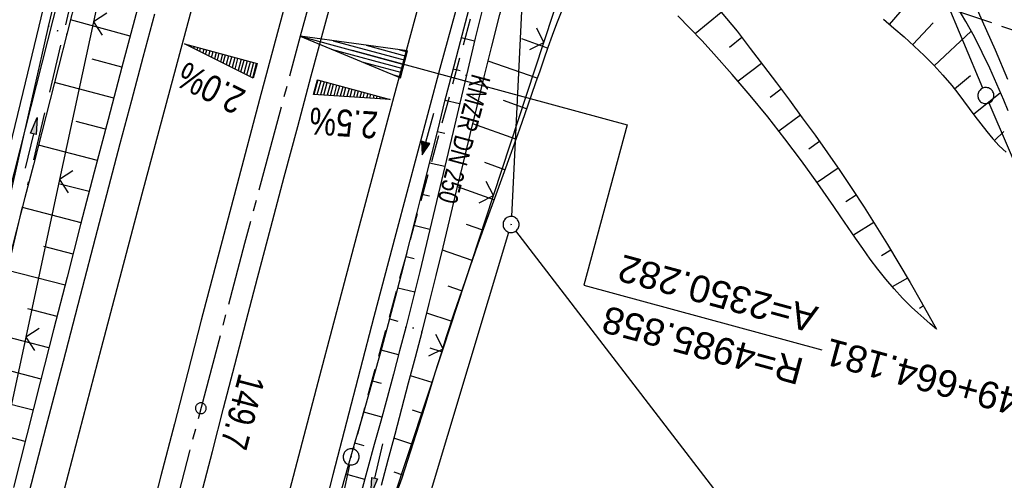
# Model space of a CAD drawing. Extents: x 510526 to 513920, y 467229 to 478797.
# Tile 327 of 467: x 512122 to 512214, y 475407 to 475450. Entities that reach past the tile are written whole.
import ezdxf

# ---------------------------------------------------------------- set-up
doc = ezdxf.new("R2010")
doc.units = 0
doc.header["$LTSCALE"] = 10
doc.header["$MEASUREMENT"] = 0
for name, pattern in [('ACAD_ISO16W100', [73, 15, -6.5, 15, -6.5, 15, -7, 1, -7]), ('ACHSE', [5.5, 4, -0.5, 0.5, -0.5]), ('AUSGEZOGEN', [0]), ('LT00', [0]), ('LT14', [0.6, 0.5, -0.1]), ('STRICHLINIE2', [0.375, 0.25, -0.125])]:
    doc.linetypes.add(name, pattern=pattern)
doc.layers.get('0').update_dxf_attribs({"linetype": 'LT00'})
for name, color, linetype in [('-AX-020', 250, 'ACHSE'), ('-EL-020', 250, 'LT00'), ('-Halt-Pfeil', 4, 'LT00'), ('-Haltung', 182, 'STRICHLINIE2'), ('-Haltungsbeschriftung', 182, 'LT00'), ('-QUE-20O', 11, 'LT00'), ('-QUE-20W', 11, 'LT00'), ('-ST-20-1', 250, 'LT00'), ('BAB-KABEL', 220, 'ACAD_ISO16W100'), ('DFK_AB_L', 21, 'LT00'), ('DFK_AB_P', 7, 'LT00'), ('DFK_GZPKT', 250, 'LT00'), ('DFK_KATASTER', 250, 'LT00'), ('PFEIL', 140, 'AUSGEZOGEN'), ('V90_AFBR_BAB', 250, 'LT00'), ('V90_BOESCH', 250, 'LT00'), ('V90_BOSCHUNG', 250, 'LT00'), ('V90_GRABEN', 250, 'LT00'), ('V90_KA_PRUF', 182, 'LT00'), ('V90_LD_MARK', 250, 'LT00'), ('V90_PK_GR', 1, 'LT00'), ('V90_ZAUN', 40, 'LT00')]:
    doc.layers.add(name, color=color, linetype=linetype)
doc.layers.add('-BLATT_89-RAND', color=7, linetype='LT14', plot=False)
doc.styles.add('Arial', font='ARIAL.TTF')
doc.styles.add('Beschrift', font='ARIAL.TTF')
doc.styles.add('Haltungsbeschriftung', font='ARIAL.TTF', dxfattribs={"width": 0.75})

# ---------------------------------------------------------------- blocks, each defined once
blk = doc.blocks.new('SYMB7010')
at = {"color": 0, "linetype": 'ByBlock'}
for points in [[(-0.031408, 0.499213), (-0.093728, 0.49134), (-0.15457, 0.475719), (-0.212975, 0.452595), (-0.268021, 0.422333), (-0.31884, 0.385411), (-0.36463, 0.342411), (-0.40467, 0.29401), (-0.438329, 0.240973), (-0.465074, 0.184136), (-0.484486, 0.124395), (-0.496256, 0.062692), (-0.5002, 0)], [(-0.5002, 0), (-0.496256, -0.062692), (-0.484486, -0.124395), (-0.465075, -0.184136), (-0.438329, -0.240973), (-0.404671, -0.29401), (-0.36463, -0.342411), (-0.31884, -0.385411), (-0.268021, -0.422333), (-0.212975, -0.452595), (-0.154571, -0.475719), (-0.093728, -0.49134), (-0.031408, -0.499213), (0.031408, -0.499213)], [(0.5002, 0), (0.496256, 0.062692), (0.484485, 0.124395), (0.465074, 0.184136), (0.438329, 0.240973), (0.40467, 0.29401), (0.36463, 0.342411), (0.31884, 0.385411), (0.268021, 0.422333), (0.212975, 0.452595), (0.15457, 0.475719), (0.093728, 0.49134), (0.031408, 0.499213), (-0.031408, 0.499213)], [(0.031408, -0.499213), (0.093728, -0.491341), (0.15457, -0.475719), (0.212975, -0.452595), (0.268021, -0.422333), (0.31884, -0.385411), (0.36463, -0.342411), (0.404671, -0.294011), (0.438329, -0.240974), (0.465075, -0.184136), (0.484486, -0.124395), (0.496256, -0.062692), (0.500201, 0)]]:
    blk.add_lwpolyline(points, dxfattribs=at)
blk = doc.blocks.new('SYMB0003')
at = {"color": 0, "linetype": 'ByBlock'}
for p, q in [((-0.015712, 0), (0.010166, 0.012015)), ((0, -0.021257), (-0.015712, 0)), ((0.010166, 0.012015), (0, -0.021257))]:
    blk.add_line(p, q, dxfattribs=at)
for points in [[(-0.031395, 0.499013), (-0.093691, 0.491144), (-0.154509, 0.475528), (-0.21289, 0.452414), (-0.267913, 0.422164), (-0.318712, 0.385257), (-0.364484, 0.342274), (-0.404509, 0.293893), (-0.438154, 0.240877), (-0.464888, 0.184062), (-0.484292, 0.124345), (-0.496058, 0.062667), (-0.5, 0)], [(-0.5, 0), (-0.496058, -0.062667), (-0.484292, -0.124345), (-0.464888, -0.184062), (-0.438154, -0.240877), (-0.404509, -0.293893), (-0.364485, -0.342274), (-0.318712, -0.385257), (-0.267914, -0.422164), (-0.21289, -0.452414), (-0.154509, -0.475529), (-0.093691, -0.491144), (-0.031395, -0.499014), (0.031395, -0.499014)], [(0.5, 0), (0.496057, 0.062667), (0.484292, 0.124345), (0.464888, 0.184062), (0.438153, 0.240877), (0.404509, 0.293893), (0.364484, 0.342274), (0.318712, 0.385257), (0.267913, 0.422164), (0.21289, 0.452414), (0.154509, 0.475528), (0.093691, 0.491144), (0.031395, 0.499013), (-0.031395, 0.499013)], [(0.031395, -0.499014), (0.093691, -0.491144), (0.154509, -0.475529), (0.21289, -0.452414), (0.267914, -0.422164), (0.318712, -0.385257), (0.364485, -0.342274), (0.404509, -0.293893), (0.438154, -0.240877), (0.464889, -0.184062), (0.484292, -0.124345), (0.496058, -0.062667), (0.5, 0)]]:
    blk.add_lwpolyline(points, dxfattribs=at)
blk = doc.blocks.new('SYMB0018')
at = {"color": 0, "linetype": 'ByBlock'}
for p, q in [((1, 0.13), (0, 0)), ((0.923077, 0.12), (1, 0.12)), ((0.000669, 0), (1, 0)), ((0.307692, 0.04), (1, 0.04)), ((0.615385, 0.08), (1, 0.08)), ((0.307692, -0.04), (1, -0.04)), ((0.615385, -0.08), (1, -0.08)), ((0.923077, -0.12), (1, -0.12))]:
    blk.add_line(p, q, dxfattribs=at)
blk.add_lwpolyline([(0, 0), (1, -0.13), (1, 0.13)], dxfattribs=at)
blk = doc.blocks.new('SYMB0002')
at = {"color": 0, "linetype": 'ByBlock'}
for points in [[(-0.031395, 0.499013), (-0.093691, 0.491144), (-0.154509, 0.475528), (-0.21289, 0.452414), (-0.267913, 0.422164), (-0.318712, 0.385257), (-0.364484, 0.342274), (-0.404509, 0.293893), (-0.438154, 0.240877), (-0.464888, 0.184062), (-0.484292, 0.124345), (-0.496058, 0.062667), (-0.5, 0)], [(-0.5, 0), (-0.496058, -0.062667), (-0.484292, -0.124345), (-0.464888, -0.184062), (-0.438154, -0.240877), (-0.404509, -0.293893), (-0.364485, -0.342274), (-0.318712, -0.385257), (-0.267914, -0.422164), (-0.21289, -0.452414), (-0.154509, -0.475529), (-0.093691, -0.491144), (-0.031395, -0.499014), (0.031395, -0.499014)], [(0.5, 0), (0.496057, 0.062667), (0.484292, 0.124345), (0.464888, 0.184062), (0.438153, 0.240877), (0.404509, 0.293893), (0.364484, 0.342274), (0.318712, 0.385257), (0.267913, 0.422164), (0.21289, 0.452414), (0.154509, 0.475528), (0.093691, 0.491144), (0.031395, 0.499013), (-0.031395, 0.499013)], [(0.031395, -0.499014), (0.093691, -0.491144), (0.154509, -0.475529), (0.21289, -0.452414), (0.267914, -0.422164), (0.318712, -0.385257), (0.364485, -0.342274), (0.404509, -0.293893), (0.438154, -0.240877), (0.464889, -0.184062), (0.484292, -0.124345), (0.496058, -0.062667), (0.5, 0)]]:
    blk.add_lwpolyline(points, dxfattribs=at)
blk = doc.blocks.new('SYMB0011')
at = {"color": 0, "linetype": 'ByBlock'}
for p, q in [((0.5, 0), (-0.5, 0)), ((0, 0.5), (0, -0.5))]:
    blk.add_line(p, q, dxfattribs=at)
blk = doc.blocks.new('SYMB0024')
at = {"color": 0, "linetype": 'ByBlock'}
for p, q in [((-0.5, 0.5), (0, 0)), ((0, 0), (0.5, 0.5))]:
    blk.add_line(p, q, dxfattribs=at)
blk = doc.blocks.new('Pfreil3')
at = {"layer": 'PFEIL'}
blk.add_hatch(color=256, dxfattribs=at).paths.add_polyline_path([(-1.549, 0.273), (-1.549, -0.273), (0, 0)])
for p, q in [((-1.549, 0), (-4.831, 0)), ((-1.549, -0.273), (-1.549, 0.273)), ((-1.549, 0.273), (0, 0)), ((0, 0), (-1.549, -0.273))]:
    blk.add_line(p, q, dxfattribs=at)
blk = doc.blocks.new('SYMB0070')
at = {"color": 0, "linetype": 'ByBlock'}
for p, q in [((-0.5, 0), (0.2, 0)), ((0.5, 0), (0.2, 0.1)), ((0.2, 0.1), (0.2, 0)), ((0.468, 0), (0.21, 0.086)), ((0.21, 0.086), (0.21, -0.086)), ((0.21, -0.086), (0.468, 0)), ((0.22, -0.072), (0.437, 0)), ((0.23, -0.058), (0.405, 0)), ((0.24, -0.045), (0.374, 0)), ((0.342, 0), (0.25, 0.031)), ((0.25, 0.031), (0.25, -0.031)), ((0.25, -0.031), (0.342, 0)), ((0.26, -0.017), (0.31, 0)), ((0.27, -0.003), (0.279, 0))]:
    blk.add_line(p, q, dxfattribs=at)
for points in [[(0.2, 0), (0.2, -0.1), (0.5, 0)], [(0.437, 0), (0.22, 0.072), (0.22, -0.072)], [(0.405, 0), (0.23, 0.058), (0.23, -0.058)], [(0.374, 0), (0.24, 0.045), (0.24, -0.045)], [(0.31, 0), (0.26, 0.017), (0.26, -0.017)], [(0.279, 0), (0.27, 0.003), (0.27, -0.003)]]:
    blk.add_lwpolyline(points, dxfattribs=at)

msp = doc.modelspace()

# ---------------------------------------------------------------- linework, layer by layer
at = {"layer": '-AX-020', "ltscale": 0.2, "flags": 128}
msp.add_lwpolyline([(513881.716, 478796.972), (513877.87, 478787.354), (513870.367, 478768.801), (513862.788, 478750.278), (513855.137, 478731.786), (513847.411, 478713.324), (513839.611, 478694.893), (513831.738, 478676.494), (513823.791, 478658.127), (513815.771, 478639.791), (513807.678, 478621.487), (513799.512, 478603.216), (513791.272, 478584.978), (513782.96, 478566.773), (513774.576, 478548.601), (513766.118, 478530.463), (513757.588, 478512.359), (513748.986, 478494.289), (513740.312, 478476.254), (513731.565, 478458.253), (513722.747, 478440.287), (513713.857, 478422.357), (513704.896, 478404.463), (513695.863, 478386.605), (513686.758, 478368.782), (513677.583, 478350.997), (513668.336, 478333.248), (513659.019, 478315.536), (513649.63, 478297.862), (513640.172, 478280.225), (513630.643, 478262.626), (513621.043, 478245.066), (513611.374, 478227.544), (513601.634, 478210.061), (513591.825, 478192.617), (513586.745, 478183.647), (513576.83, 478166.262), (513566.848, 478148.917), (513556.8, 478131.609), (513546.688, 478114.338), (513536.514, 478097.104), (513526.28, 478079.906), (513515.988, 478062.743), (513505.638, 478045.613), (513495.234, 478028.517), (513484.778, 478011.453), (513474.27, 477994.421), (513463.712, 477977.419), (513453.108, 477960.447), (513442.457, 477943.503), (513431.762, 477926.587), (513421.026, 477909.698), (513410.248, 477892.835), (513399.432, 477875.997), (513388.579, 477859.182), (513377.691, 477842.39), (513366.769, 477825.62), (513355.815, 477808.871), (513344.831, 477792.142), (513333.819, 477775.431), (513322.78, 477758.738), (513311.715, 477742.062), (513300.628, 477725.401), (513289.519, 477708.754), (513278.389, 477692.121), (513267.242, 477675.5), (513256.078, 477658.891), (513244.899, 477642.291), (513233.706, 477625.7), (513222.502, 477609.117), (513211.288, 477592.542), (513200.066, 477575.971), (513188.837, 477559.405), (513177.603, 477542.843), (513166.366, 477526.282), (513154.797, 477509.239), (513142.496, 477491.114), (513130.197, 477472.988), (513117.902, 477454.859), (513105.613, 477436.726), (513093.333, 477418.587), (513081.064, 477400.44), (513068.808, 477382.285), (513056.567, 477364.119), (513044.344, 477345.942), (513032.141, 477327.752), (513019.958, 477309.547), (513007.8, 477291.325), (512995.668, 477273.087), (512983.565, 477254.83), (512971.492, 477236.552), (512959.452, 477218.253), (512947.447, 477199.931), (512935.479, 477181.584), (512923.551, 477163.212), (512911.665, 477144.812), (512899.822, 477126.385), (512888.026, 477107.927), (512876.279, 477089.439), (512864.582, 477070.918), (512852.939, 477052.364), (512841.352, 477033.775), (512829.822, 477015.15), (512818.352, 476996.488), (512806.945, 476977.787), (512795.603, 476959.048), (512789.644, 476949.141), (512778.405, 476930.339), (512767.236, 476911.496), (512756.135, 476892.613), (512745.103, 476873.688), (512734.14, 476854.724), (512723.246, 476835.72), (512712.422, 476816.676), (512701.668, 476797.593), (512690.983, 476778.471), (512680.369, 476759.309), (512669.824, 476740.11), (512659.35, 476720.871), (512648.946, 476701.595), (512638.612, 476682.281), (512628.349, 476662.929), (512618.157, 476643.54), (512608.036, 476624.113), (512597.985, 476604.65), (512588.006, 476585.15), (512578.098, 476565.614), (512568.261, 476546.042), (512558.497, 476526.434), (512548.803, 476506.791), (512539.182, 476487.112), (512529.632, 476467.399), (512520.155, 476447.65), (512510.749, 476427.867), (512501.416, 476408.05), (512492.156, 476388.199), (512482.968, 476368.314), (512473.852, 476348.396), (512464.81, 476328.445), (512455.84, 476308.46), (512446.944, 476288.443), (512438.12, 476268.394), (512429.37, 476248.313), (512420.694, 476228.2), (512412.09, 476208.055), (512403.561, 476187.879), (512395.105, 476167.672), (512386.723, 476147.434), (512378.415, 476127.166), (512370.181, 476106.867), (512362.021, 476086.539), (512353.936, 476066.181), (512345.925, 476045.794), (512337.988, 476025.377), (512330.127, 476004.932), (512322.339, 475984.458), (512314.627, 475963.955), (512306.989, 475943.425), (512299.427, 475922.867), (512291.94, 475902.281), (512284.528, 475881.669), (512277.191, 475861.029), (512269.93, 475840.362), (512262.744, 475819.67), (512255.634, 475798.951), (512248.599, 475778.206), (512241.641, 475757.436), (512234.758, 475736.641), (512227.951, 475715.82), (512221.221, 475694.975), (512214.566, 475674.105), (512207.988, 475653.211), (512201.487, 475632.294), (512200.128, 475627.887), (512194.281, 475608.791), (512188.5, 475589.674), (512182.785, 475570.538), (512177.137, 475551.381), (512171.56, 475532.204), (512166.053, 475513.007), (512160.618, 475493.788), (512155.257, 475474.55), (512149.971, 475455.29), (512148.09, 475448.361), (512142.908, 475429.074), (512137.804, 475409.765), (512132.778, 475390.436), (512127.829, 475371.088), (512122.957, 475351.719), (512118.163, 475332.332), (512113.447, 475312.925), (512108.808, 475293.499), (512104.247, 475274.055), (512099.765, 475254.593), (512095.36, 475235.113), (512091.033, 475215.616), (512086.785, 475196.101), (512082.614, 475176.57), (512078.522, 475157.022), (512074.508, 475137.458), (512070.573, 475117.878), (512066.716, 475098.282), (512063.238, 475080.246), (512059.532, 475060.621), (512055.901, 475040.983), (512052.344, 475021.33), (512048.857, 475001.665), (512045.438, 474981.988), (512042.084, 474962.3), (512038.794, 474942.602), (512035.562, 474922.893), (512032.388, 474903.175), (512029.269, 474883.449), (512026.201, 474863.714), (512023.183, 474843.972), (512020.21, 474824.222), (512017.282, 474804.467), (512014.394, 474784.705), (512011.544, 474764.937), (512008.73, 474745.165), (512005.949, 474725.388), (512003.198, 474705.607), (512000.474, 474685.821), (511997.775, 474666.033), (511995.098, 474646.242), (511992.439, 474626.448), (511989.798, 474606.651), (511987.169, 474586.854), (511984.552, 474567.054), (511981.943, 474547.253), (511979.34, 474527.452), (511976.744, 474507.689), (511975.127, 474495.377), (511973.477, 474482.815), (511971.825, 474470.254), (511970.169, 474457.693), (511968.506, 474445.133), (511966.835, 474432.574), (511965.154, 474420.016), (511963.46, 474407.46), (511961.752, 474394.906), (511960.027, 474382.355), (511958.283, 474369.806), (511956.518, 474357.259), (511954.73, 474344.717), (511952.918, 474332.177), (511951.078, 474319.642), (511949.209, 474307.111), (511947.309, 474294.584), (511945.376, 474282.063), (511943.407, 474269.547), (511941.4, 474257.038), (511939.355, 474244.534), (511937.267, 474232.038), (511935.137, 474219.549), (511932.96, 474207.067), (511930.736, 474194.594), (511928.462, 474182.131), (511926.136, 474169.676), (511923.757, 474157.232), (511921.321, 474144.799), (511918.829, 474132.377), (511916.276, 474119.967), (511913.661, 474107.57), (511910.982, 474095.187), (511908.238, 474082.818), (511905.425, 474070.464), (511902.544, 474058.127), (511899.59, 474045.806), (511896.562, 474033.504), (511893.47, 474021.261), (511890.29, 474008.997), (511887.033, 473996.753), (511883.699, 473984.53), (511880.287, 473972.328), (511876.798, 473960.148), (511873.233, 473947.991), (511869.591, 473935.856), (511865.873, 473923.745), (511862.077, 473911.656), (511858.206, 473899.593), (511854.259, 473887.554), (511850.236, 473875.54), (511846.136, 473863.552), (511841.962, 473851.59), (511837.711, 473839.654), (511833.386, 473827.746), (511828.985, 473815.865), (511824.51, 473804.012), (511819.96, 473792.188), (511815.335, 473780.392), (511810.636, 473768.626), (511805.863, 473756.89), (511801.015, 473745.185), (511796.094, 473733.51), (511791.099, 473721.866), (511786.031, 473710.255), (511780.889, 473698.675), (511775.675, 473687.128), (511770.388, 473675.615), (511765.028, 473664.135), (511759.596, 473652.689), (511754.091, 473641.278), (511748.515, 473629.901), (511742.867, 473618.56), (511737.147, 473607.255), (511731.356, 473595.986), (511725.494, 473584.754), (511719.562, 473573.559), (511713.558, 473562.402), (511707.485, 473551.283), (511701.341, 473540.203), (511695.128, 473529.162), (511688.845, 473518.159), (511682.492, 473507.198), (511676.07, 473496.276), (511669.58, 473485.395), (511663.021, 473474.555), (511656.394, 473463.757), (511649.699, 473453.001), (511642.935, 473442.288), (511636.105, 473431.617), (511629.207, 473420.99), (511622.242, 473410.406), (511615.211, 473399.867), (511608.113, 473389.372), (511600.949, 473378.922), (511593.719, 473368.518), (511586.423, 473358.16), (511579.062, 473347.848), (511571.637, 473337.582), (511564.147, 473327.364), (511556.592, 473317.193), (511548.973, 473307.07), (511541.291, 473296.996), (511533.545, 473286.969), (511525.735, 473276.993), (511517.863, 473267.066), (511509.929, 473257.188), (511501.932, 473247.361), (511493.873, 473237.584), (511485.753, 473227.859), (511477.572, 473218.186), (511475.548, 473215.811), (511467.291, 473206.202), (511458.976, 473196.642), (511450.605, 473187.132), (511442.182, 473177.667), (511433.709, 473168.249), (511425.188, 473158.872), (511416.622, 473149.537), (511408.014, 473140.241), (511399.365, 473130.982), (511390.679, 473121.758), (511381.958, 473112.568), (511373.205, 473103.409), (511364.421, 473094.278), (511355.61, 473085.175), (511346.772, 473076.096), (511337.912, 473067.039), (511329.031, 473058.003), (511320.132, 473048.986), (511311.216, 473039.984), (511302.286, 473030.997), (511293.345, 473022.02), (511284.394, 473013.053), (511275.436, 473004.094), (511266.473, 472995.139), (511255.909, 472984.591), (511236.789, 472965.502), (511230.177, 472958.9), (511223.567, 472952.294), (511216.964, 472945.683), (511210.368, 472939.063), (511203.785, 472932.433), (511197.215, 472925.788), (511190.663, 472919.125), (511184.131, 472912.443), (511177.622, 472905.739), (511171.139, 472899.01), (511164.685, 472892.252), (511158.263, 472885.464), (511151.877, 472878.643), (511145.529, 472871.786), (511139.222, 472864.891), (511132.96, 472857.955), (511126.746, 472850.976), (511120.583, 472843.952), (511114.476, 472836.881), (511109.32, 472830.82), (511103.322, 472823.655), (511097.386, 472816.438), (511091.511, 472809.171), (511085.699, 472801.854), (511079.95, 472794.488), (511074.265, 472787.072), (511068.642, 472779.609), (511063.084, 472772.097), (511057.591, 472764.538), (511052.162, 472756.933), (511046.799, 472749.281), (511041.501, 472741.584), (511036.27, 472733.841), (511031.105, 472726.054), (511026.007, 472718.223), (511020.976, 472710.349), (511016.012, 472702.431), (511011.117, 472694.472), (511006.29, 472686.471), (511001.532, 472678.429), (510996.842, 472670.347), (510992.223, 472662.225), (510987.672, 472654.063), (510983.192, 472645.863), (510978.782, 472637.625), (510974.443, 472629.349), (510970.175, 472621.036), (510965.978, 472612.687), (510961.853, 472604.303), (510957.799, 472595.883), (510953.818, 472587.43), (510949.91, 472578.942), (510946.074, 472570.422), (510942.311, 472561.868), (510938.622, 472553.283), (510935.007, 472544.666), (510931.465, 472536.02), (510927.997, 472527.343), (510924.604, 472518.636), (510921.286, 472509.901), (510918.042, 472501.138), (510914.874, 472492.347), (510911.781, 472483.529), (510908.763, 472474.686), (510905.821, 472465.817), (510902.956, 472456.923), (510900.166, 472448.004), (510897.454, 472439.062), (510894.817, 472430.098), (510892.258, 472421.111), (510889.776, 472412.102), (510887.37, 472403.073), (510885.043, 472394.023), (510882.792, 472384.954), (510880.62, 472375.866), (510878.525, 472366.759), (510876.509, 472357.635), (510874.57, 472348.494), (510872.71, 472339.337), (510870.929, 472330.164), (510869.226, 472320.976), (510867.602, 472311.774), (510866.056, 472302.558), (510864.59, 472293.33), (510863.202, 472284.089), (510861.894, 472274.837), (510860.665, 472265.574), (510859.516, 472256.301), (510858.445, 472247.018), (510857.455, 472237.726), (510856.544, 472228.427), (510855.712, 472219.119), (510854.96, 472209.806), (510854.288, 472200.485), (510853.696, 472191.159), (510853.184, 472181.829), (510852.752, 472172.495), (510852.399, 472163.157), (510852.127, 472153.817), (510851.934, 472144.475), (510851.822, 472135.131), (510851.789, 472125.787), (510851.836, 472116.443), (510851.964, 472107.1), (510852.009, 472104.711), (510852.237, 472095.37), (510852.543, 472086.03), (510852.927, 472076.694), (510853.387, 472067.361), (510853.922, 472058.032), (510854.53, 472048.707), (510855.21, 472039.388), (510855.961, 472030.074), (510856.782, 472020.766), (510857.671, 472011.464), (510858.627, 472002.169), (510859.649, 471992.88), (510860.734, 471983.599), (510861.883, 471974.326), (510863.094, 471965.06), (510864.364, 471955.802), (510865.694, 471946.554), (510867.082, 471937.313), (510868.525, 471928.081), (510870.024, 471918.857), (510871.577, 471909.643), (510873.182, 471900.438), (510874.839, 471891.241), (510876.545, 471882.054), (510878.3, 471872.876), (510880.102, 471863.708), (510881.95, 471854.548), (510883.842, 471845.397), (510885.778, 471836.255), (510887.756, 471827.123), (510889.775, 471817.999), (510891.834, 471808.885), (510893.93, 471799.779), (510896.064, 471790.681), (510898.233, 471781.592), (510900.437, 471772.511), (510902.673, 471763.439), (510904.942, 471754.374), (510907.241, 471745.317), (510909.57, 471736.267), (510911.926, 471727.225), (510914.31, 471718.19), (510916.719, 471709.161), (510919.152, 471700.139), (510921.608, 471691.124), (510924.087, 471682.114), (510926.585, 471673.11), (510929.104, 471664.112), (510931.64, 471655.118), (510934.193, 471646.129), (510936.762, 471637.145), (510939.345, 471628.165), (510941.941, 471619.188), (510944.55, 471610.216), (510947.169, 471601.246), (510949.797, 471592.279), (510952.434, 471583.314), (510955.078, 471574.352), (510957.727, 471565.391), (510960.382, 471556.431), (510963.039, 471547.473), (510967.703, 471531.767), (510970.248, 471523.199), (510975.26, 471506.323), (510980.27, 471489.445), (510985.273, 471472.566), (510990.267, 471455.684), (510995.248, 471438.798), (511000.214, 471421.908), (511005.162, 471405.012), (511010.087, 471388.11), (511014.988, 471371.201), (511019.861, 471354.283), (511024.703, 471337.357), (511029.511, 471320.421), (511034.281, 471303.475), (511039.011, 471286.517), (511043.698, 471269.547), (511048.338, 471252.564), (511052.928, 471235.568), (511057.465, 471218.557), (511061.945, 471201.532), (511066.367, 471184.491), (511070.726, 471167.434), (511075.019, 471150.36), (511079.243, 471133.269), (511083.395, 471116.16), (511086.572, 471102.843), (511090.589, 471085.702), (511094.527, 471068.543), (511098.388, 471051.366), (511102.17, 471034.172), (511105.875, 471016.961), (511109.501, 470999.734), (511113.048, 470982.489), (511116.518, 470965.23), (511119.908, 470947.954), (511123.221, 470930.663), (511126.454, 470913.357), (511129.609, 470896.037), (511132.686, 470878.703), (511135.683, 470861.354), (511138.602, 470843.993), (511141.441, 470826.619), (511144.202, 470809.231), (511146.884, 470791.831), (511149.487, 470774.42), (511152.01, 470756.996), (511154.454, 470739.562), (511156.819, 470722.116), (511159.105, 470704.66), (511161.311, 470687.193), (511163.438, 470669.717), (511165.485, 470652.232), (511165.638, 470650.897), (511167.873, 470631.022), (511170.027, 470611.138), (511172.103, 470591.246), (511174.098, 470571.346), (511176.014, 470551.438), (511177.851, 470531.523), (511179.526, 470512.546), (511180.884, 470496.345), (511182.163, 470480.137), (511183.363, 470463.922), (511184.482, 470447.702), (511185.522, 470431.478), (511186.482, 470415.247), (511187.362, 470399.013), (511188.162, 470382.774), (511188.882, 470366.532), (511189.522, 470350.286), (511190.082, 470334.037), (511190.563, 470317.786), (511190.963, 470301.532), (511191.284, 470285.277), (511191.524, 470269.02), (511191.684, 470252.763), (511191.765, 470236.505), (511191.765, 470220.247), (511191.686, 470203.988), (511191.526, 470187.731), (511191.287, 470171.474), (511191.243, 470169.007), (511190.912, 470152.752), (511190.504, 470136.499), (511190.023, 470120.247), (511189.472, 470103.998), (511188.854, 470087.752), (511188.173, 470071.508), (511187.432, 470055.266), (511186.634, 470039.027), (511185.783, 470022.791), (511184.882, 470006.558), (511183.935, 469990.327), (511182.944, 469974.099), (511181.913, 469957.873), (511180.846, 469941.65), (511179.745, 469925.429), (511178.614, 469909.21), (511177.457, 469892.993), (511176.276, 469876.777), (511175.075, 469860.563), (511173.858, 469844.35), (511172.627, 469828.139), (511171.386, 469811.927), (511170.138, 469795.717), (511168.847, 469778.991), (511030.959, 467993.348), (511029.419, 467973.407), (511027.883, 467953.466), (511026.353, 467933.525), (511024.832, 467913.582), (511023.323, 467893.64), (511021.828, 467873.695), (511020.353, 467853.75), (511018.898, 467833.804), (511017.467, 467813.855), (511016.063, 467793.903), (511014.69, 467773.951), (511013.35, 467753.995), (511012.046, 467734.038), (511010.782, 467714.078), (511009.56, 467694.116), (511008.383, 467674.151), (511007.254, 467654.183), (511006.177, 467634.211), (511005.154, 467614.237), (511004.188, 467594.261), (511003.284, 467574.281), (511002.442, 467554.299), (511001.667, 467534.314), (511000.962, 467514.327), (511000.329, 467494.336), (510999.772, 467474.345), (510999.556, 467465.709), (510999.112, 467445.714), (510998.747, 467425.717), (510998.463, 467405.719), (510998.259, 467385.719), (510998.135, 467365.72), (510998.091, 467345.72), (510998.127, 467325.72), (510998.243, 467305.721), (510998.439, 467285.721), (510998.715, 467265.723), (510999.071, 467245.726), (510999.432, 467229.156)], dxfattribs=at)
at = {"layer": '-BLATT_89-RAND'}
msp.add_lwpolyline([(512293.557, 476398.611), (511997.317, 475522.331), (512269.201, 475430.416), (512565.441, 476306.697), (512293.557, 476398.611)], dxfattribs=at)
at = {"layer": '-EL-020', "flags": 128}
msp.add_lwpolyline([(512152.916, 475447.055), (512178.503, 475440.126), (512174.458, 475425.19), (512196.595, 475419.195)], dxfattribs=at)
at = {"layer": '-Haltung'}
for p, q in [((512168.817, 475468.033), (512153.027, 475409.955)), ((512152.676, 475408.497), (512140.566, 475350.762))]:
    msp.add_line(p, q, dxfattribs=at)
at = {"layer": '-QUE-20O'}
for p, q in [((512149.736, 475444.292), (512149.373, 475442.951)), ((512149.678, 475442.93), (512150.026, 475444.214)), ((512150.315, 475444.135), (512149.984, 475442.91)), ((512150.289, 475442.889), (512150.605, 475444.057)), ((512150.894, 475443.978), (512150.594, 475442.869)), ((512150.899, 475442.848), (512151.184, 475443.9)), ((512151.474, 475443.821), (512151.205, 475442.828)), ((512151.51, 475442.807), (512151.763, 475443.743)), ((512152.053, 475443.665), (512151.815, 475442.787)), ((512152.12, 475442.766), (512152.342, 475443.586)), ((512152.632, 475443.508), (512152.426, 475442.746)), ((512152.731, 475442.725), (512152.921, 475443.429)), ((512153.211, 475443.351), (512153.036, 475442.705)), ((512153.341, 475442.684), (512153.501, 475443.273)), ((512153.79, 475443.194), (512153.647, 475442.664)), ((512153.952, 475442.643), (512154.08, 475443.116)), ((512154.369, 475443.037), (512154.257, 475442.623)), ((512154.562, 475442.602), (512154.659, 475442.959)), ((512154.949, 475442.881), (512154.868, 475442.582)), ((512155.173, 475442.561), (512155.238, 475442.802)), ((512155.528, 475442.724), (512155.478, 475442.541)), ((512155.783, 475442.52), (512155.817, 475442.645)), ((512156.107, 475442.567), (512156.089, 475442.5)), ((512156.394, 475442.479), (512156.396, 475442.488))]:
    msp.add_line(p, q, dxfattribs=at)
msp.add_lwpolyline([(512149.319, 475442.954), (512149.685, 475444.306), (512156.442, 475442.476), (512149.319, 475442.954)], dxfattribs=at)
at = {"layer": '-QUE-20W'}
for p, q in [((512137.381, 475447.637), (512137.378, 475447.627)), ((512137.652, 475447.491), (512137.67, 475447.559)), ((512137.96, 475447.481), (512137.926, 475447.355)), ((512138.2, 475447.218), (512138.25, 475447.402)), ((512138.539, 475447.324), (512138.474, 475447.082)), ((512138.748, 475446.946), (512138.829, 475447.245)), ((512139.118, 475447.167), (512139.022, 475446.809)), ((512139.295, 475446.673), (512139.408, 475447.089)), ((512139.698, 475447.01), (512139.569, 475446.537)), ((512139.843, 475446.4), (512139.987, 475446.932)), ((512140.277, 475446.853), (512140.117, 475446.264)), ((512140.391, 475446.128), (512140.566, 475446.775)), ((512140.856, 475446.697), (512140.665, 475445.991)), ((512140.939, 475445.855), (512141.145, 475446.618)), ((512141.435, 475446.54), (512141.213, 475445.719)), ((512141.487, 475445.582), (512141.725, 475446.461)), ((512142.014, 475446.383), (512141.76, 475445.446)), ((512142.034, 475445.31), (512142.304, 475446.305)), ((512142.593, 475446.226), (512142.308, 475445.174)), ((512142.582, 475445.037), (512142.883, 475446.148)), ((512143.172, 475446.069), (512142.856, 475444.901)), ((512143.13, 475444.765), (512143.462, 475445.991)), ((512143.752, 475445.912), (512143.404, 475444.628)), ((512143.678, 475444.492), (512144.041, 475445.834))]:
    msp.add_line(p, q, dxfattribs=at)
msp.add_lwpolyline([(512143.721, 475444.47), (512137.33, 475447.651), (512144.087, 475445.822), (512143.721, 475444.47)], dxfattribs=at)
at = {"layer": 'BAB-KABEL', "ltscale": 0.03, "flags": 128}
msp.add_lwpolyline([(513339.839, 477816.319), (513312.266, 477774.649), (513284.672, 477732.996), (513252.5, 477694.412), (513223.881, 477653.496), (513195.795, 477612.121), (513167.629, 477570.875), (513139.88, 477529.298), (513111.793, 477487.916), (513083.807, 477446.454), (513055.844, 477404.978), (513022.492, 477355.034), (513000.515, 477321.52), (512973.122, 477279.62), (512945.422, 477237.871), (512917.575, 477196.217), (512879.155, 477137.499), (512858.339, 477103.216), (512837.389, 477068.954), (512811.451, 477026.06), (512784.195, 476983.896), (512756.652, 476941.559), (512731.123, 476898.632), (512706.393, 476854.964), (512681.949, 476811.101), (512658.869, 476770.394), (512633.742, 476723.052), (512609.823, 476678.973), (512586.03, 476634.72), (512574.463, 476609.04), (512565.77, 476584.237), (512545.206, 476542.916), (512523.454, 476497.739), (512501.769, 476452.474), (512480.246, 476407.171), (512458.846, 476361.789), (512438.563, 476315.939), (512418.177, 476270.118), (512378.72, 476177.833), (512359.892, 476131.364), (512341.348, 476084.783), (512322.575, 476038.314), (512304.817, 475991.341), (512287.677, 475944.24), (512270.282, 475897.168), (512254.121, 475849.696), (512237.768, 475802.276), (512221.53, 475754.824), (512205.859, 475707.192), (512190.782, 475659.377), (512175.78, 475611.52), (512161.516, 475563.423), (512145.692, 475515.804), (512137.725, 475496.074), (512130.625, 475467.918), (512119.035, 475418.91), (512105.583, 475370.555), (512100.73, 475351.099), (512084.182, 475320.513), (512082.618, 475318.668), (512071.987, 475296.243), (512062.064, 475264.372), (512059.316, 475232.902), (512061.872, 475193.176), (512054.818, 475143.1), (512045.689, 475099.989), (512036.29, 475050.898), (512027.273, 475001.725), (512018.223, 474952.549), (512008.899, 474903.418), (512000.14, 474854.229), (511992.355, 474804.855), (511985.273, 474755.369), (511977.385, 474700.851), (511969.41, 474646.425), (511966.53, 474615.204), (511972.795, 474604.79), (511970.049, 474596.165), (511959.565, 474586.374), (511941.907, 474517.478), (511936.852, 474477.772), (511926.657, 474399.733), (511919.973, 474355.376), (511910.09, 474296.615), (511899.454, 474238.126), (511883.784, 474152.683), (511870.289, 474094.001), (511857.131, 474053.876), (511852.776, 474012.454), (511853.171, 473966.862), (511852.492, 473957.146), (511851.311, 473949.656), (511841.692, 473942.065), (511825.821, 473895.229), (511826.651, 473894.117), (511810.899, 473851.945), (511793.573, 473805.027), (511775.285, 473758.358), (511755.124, 473712.475), (511734.052, 473667.008), (511712.225, 473621.972), (511689.498, 473577.273), (511665.157, 473533.497), (511639.854, 473490.241), (511612.908, 473448.14), (511601.588, 473431.806), (511558.048, 473366.072), (511514.894, 473306.01), (511484.056, 473267.454), (511450.631, 473224.7), (511393.065, 473164.53), (511363.017, 473132.866), (511308.517, 473076.446), (511275.572, 473040.359), (511243.006, 473009.331), (511235.22, 472986.054), (511231.03, 472981.056), (511075.99, 472813.106), (511070.243, 472807.304), (511057.801, 472797.513), (511038.028, 472769.96), (511010.695, 472730.526), (510983.876, 472687.185), (510959.577, 472643.761), (510934.3, 472604.326), (510904.804, 472574.327), (510913.914, 472558.288), (510911.702, 472550.665), (510911.228, 472549.239), (510895.971, 472514.712), (510882.655, 472477.924), (510872.403, 472460.753), (510857.497, 472432.352), (510836.101, 472381.12), (510836.281, 472368.894), (510832.944, 472355.972), (510830.181, 472332.026), (510848.219, 472325.537), (510838.512, 472271.416), (510831.965, 472215.431), (510830.702, 472169.392), (510828.833, 472118.665), (510829.075, 472067.625), (510833.949, 472011.739), (510842.444, 471951.437), (510849.978, 471906.34), (510856.18, 471866.272), (510867.229, 471812.821), (510879.853, 471762.875), (510891.506, 471713.806), (510903.789, 471665.07), (510916.063, 471616.285), (510929.638, 471568.076), (510950.958, 471501.368), (510971.606, 471429.824), (510974.35, 471422.765), (510989.551, 471366.875), (511004.499, 471314.199), (511016.364, 471270.838), (511026.276, 471232.419), (511039.24, 471184.146), (511056.597, 471116.881), (511065.905, 471078.265), (511077.604, 471030.011), (511089.225, 470981.622), (511098.911, 470932.895), (511107.165, 470884.025), (511116.152, 470835.042), (511125.079, 470786.059), (511133.148, 470736.973), (511137.299, 470706.315), (511129.89, 470689.715), (511129.543, 470684.612), (511132.443, 470671.581), (511143.113, 470670.948), (511145.784, 470638.261), (511151.08, 470588.888), (511155.977, 470539.416), (511159.512, 470489.779), (511162.627, 470440.141), (511165.944, 470390.621), (511167.842, 470340.945), (511167.805, 470291.237), (511167.773, 470272.425), (511169.192, 470243.962), (511168.974, 470223.344), (511163.734, 470203.872), (511151.457, 470170.118), (511152.401, 470145.764), (511161.627, 470107.325), (511162.261, 470078.654), (511157.084, 470021.39), (511153.973, 469975.779), (511150.229, 469924.108), (511146.614, 469878.373), (511141.044, 469826.728), (511133.852, 469745.039), (511131.815, 469700.017), (511128.932, 469655.166), (511125.194, 469595.287), (511130.663, 469554.69), (511130.405, 469544.669), (511121.691, 469477.401)], dxfattribs=at)
at = {"layer": 'DFK_AB_L'}
for p, q in [((512102.076, 475359.907), (512137.734, 475499.153)), ((512169.343, 475464.241), (512167.737, 475431.599)), ((512155.376, 475389.888), (512167.484, 475430.132))]:
    msp.add_line(p, q, dxfattribs=at)
at = {"layer": 'DFK_KATASTER'}
for p, q in [((512211.561, 475443.532), (512193.61, 475486.428)), ((512228.685, 475403.48), (512212.145, 475442.15)), ((512224.653, 475356.755), (512168.157, 475430.255))]:
    msp.add_line(p, q, dxfattribs=at)
at = {"layer": 'V90_AFBR_BAB'}
for points in [[(512163.632, 475512.234), (512162.149, 475507.039), (512159.562, 475497.926), (512157.898, 475492.033), (512156.241, 475486.137), (512154.592, 475480.239), (512152.954, 475474.338), (512150.751, 475466.335), (512148.568, 475458.327), (512146.404, 475450.313), (512144.304, 475442.464), (512142.221, 475434.611), (512140.154, 475426.754), (512138.894, 475421.935), (512137.638, 475417.116), (512136.386, 475412.295), (512135.137, 475407.474), (512133.889, 475402.652)], [(512138.883, 475405.7), (512139.923, 475409.737), (512140.965, 475413.773), (512142.01, 475417.808), (512143.059, 475421.842), (512144.114, 475425.875), (512145.353, 475430.578), (512146.6, 475435.279), (512147.855, 475439.978), (512149.115, 475444.676), (512150.381, 475449.372), (512151.993, 475455.328), (512153.612, 475461.282), (512155.238, 475467.234), (512156.874, 475473.183), (512158.178, 475477.901), (512159.488, 475482.618), (512160.802, 475487.334), (512162.12, 475492.049), (512163.44, 475496.763), (512164.719, 475501.322), (512166.002, 475505.88), (512167.29, 475510.436), (512167.583, 475511.467)], [(512178.865, 475509.275), (512178.621, 475508.425), (512177.561, 475504.727), (512176.504, 475501.027), (512175.45, 475497.326), (512174.401, 475493.624), (512173.134, 475489.125), (512171.874, 475484.625), (512170.621, 475480.122), (512169.373, 475475.618), (512168.129, 475471.113), (512166.889, 475466.607), (512165.431, 475461.295), (512163.977, 475455.982), (512162.529, 475450.667), (512161.088, 475445.35), (512159.022, 475437.663), (512156.975, 475429.971), (512154.948, 475422.274), (512153.669, 475417.373), (512152.398, 475412.471), (512151.133, 475407.567), (512149.873, 475402.661)], [(512120.828, 475436.999), (512122.324, 475443.144), (512123.813, 475449.29), (512124.756, 475453.199)], [(512210.199, 475452.774), (512211.516, 475449.805), (512212.7, 475447.094), (512213.871, 475444.376)], [(512122.892, 475405.924), (512124.477, 475412.027), (512126.065, 475418.13), (512127.656, 475424.232), (512129.25, 475430.333), (512130.305, 475434.358), (512131.363, 475438.383), (512132.425, 475442.406), (512133.493, 475446.428), (512134.568, 475450.448)]]:
    msp.add_lwpolyline(points, dxfattribs=at)
at = {"layer": 'V90_BOESCH'}
for points in [[(512150.907, 475514.706), (512149.189, 475508.717), (512145.682, 475496.434), (512142.19, 475484.147), (512141.022, 475480.021), (512139.857, 475475.894), (512138.696, 475471.766), (512137.542, 475467.636), (512136.394, 475463.505), (512135.255, 475459.371), (512134.126, 475455.234), (512132.811, 475450.361), (512131.509, 475445.484), (512130.221, 475440.604), (512128.943, 475435.72), (512127.674, 475430.835), (512126.413, 475425.947), (512125.158, 475421.057), (512123.908, 475416.167), (512122.661, 475411.275), (512121.416, 475406.383)], [(512151.954, 475406.248), (512152.58, 475408.447), (512153.209, 475410.645), (512153.839, 475412.843), (512154.466, 475415.042), (512155.089, 475417.242), (512155.703, 475419.444), (512156.306, 475421.649), (512156.993, 475424.224), (512157.664, 475426.804), (512158.323, 475429.387), (512158.973, 475431.972), (512159.618, 475434.559), (512160.261, 475437.146), (512160.905, 475439.732), (512161.555, 475442.318), (512162.212, 475444.901), (512162.982, 475447.868), (512163.764, 475450.832), (512164.558, 475453.793), (512165.361, 475456.751), (512166.17, 475459.708), (512166.984, 475462.664), (512167.8, 475465.619)], [(512181.789, 475457.11), (512188.71, 475448.825), (512189.935, 475447.225), (512191.157, 475445.623), (512192.374, 475444.018), (512193.582, 475442.406), (512194.779, 475440.787), (512195.962, 475439.159), (512197.128, 475437.519), (512198.275, 475435.865), (512199.399, 475434.196), (512200.522, 475432.474), (512201.621, 475430.736), (512202.699, 475428.983), (512203.757, 475427.219), (512204.799, 475425.445), (512205.826, 475423.662), (512206.549, 475422.391), (512207.269, 475421.119)], [(512213.935, 475441.409), (512213.515, 475442.411), (512213.091, 475443.412), (512212.658, 475444.409), (512212.212, 475445.401), (512211.516, 475446.862), (512210.78, 475448.304), (512210, 475449.722), (512209.176, 475451.111)], [(512172.372, 475450.589), (512171.938, 475449.512), (512171.526, 475448.425), (512171.129, 475447.328), (512170.743, 475446.226), (512170.364, 475445.122), (512169.985, 475444.017), (512169.233, 475441.855), (512168.469, 475439.703), (512167.698, 475437.557), (512166.922, 475435.418), (512166.146, 475433.281), (512165.373, 475431.145), (512164.606, 475429.009), (512163.849, 475426.869), (512163.106, 475424.724), (512162.38, 475422.571), (512161.675, 475420.409), (512161.156, 475418.766), (512160.647, 475417.119), (512160.142, 475415.469), (512159.637, 475413.819), (512159.128, 475412.17), (512158.609, 475410.524), (512158.077, 475408.884), (512157.526, 475407.252), (512156.952, 475405.629)], [(512207.269, 475421.119), (512206.676, 475421.618), (512206.088, 475422.122), (512205.509, 475422.634), (512204.943, 475423.159), (512204.109, 475423.994), (512203.312, 475424.864), (512202.548, 475425.765), (512201.812, 475426.691), (512201.098, 475427.639), (512200.402, 475428.604), (512199.719, 475429.58), (512199.045, 475430.565), (512198.374, 475431.552), (512197.701, 475432.538), (512196.217, 475434.664), (512194.701, 475436.759), (512193.15, 475438.823), (512191.563, 475440.854), (512189.936, 475442.852), (512188.268, 475444.814), (512186.556, 475446.741), (512185.455, 475447.934), (512184.334, 475449.11), (512183.192, 475450.266)], [(512202.317, 475449.946), (512203.292, 475449.129), (512204.254, 475448.297), (512205.197, 475447.446), (512206.116, 475446.572), (512207.006, 475445.672), (512207.864, 475444.741), (512208.683, 475443.774), (512209.236, 475443.07), (512209.775, 475442.354), (512210.306, 475441.632), (512210.837, 475440.912), (512211.376, 475440.2), (512211.928, 475439.503), (512212.501, 475438.828), (512213.102, 475438.182), (512213.738, 475437.572)]]:
    msp.add_lwpolyline(points, dxfattribs=at)
at = {"layer": 'V90_BOSCHUNG'}
for p, q in [((512202.887, 475449.47), (512207.031, 475454.281)), ((512187.246, 475450.578), (512184.828, 475448.596)), ((512132.282, 475448.383), (512126.73, 475449.886)), ((512205.044, 475447.586), (512206.946, 475449.61)), ((512207.057, 475445.619), (512210.498, 475448.827)), ((512164.306, 475447.903), (512163.069, 475448.199)), ((512171.1, 475447.247), (512168.708, 475448.128)), ((512189.16, 475448.237), (512188.009, 475447.322)), ((512131.513, 475445.494), (512128.752, 475446.23)), ((512170.133, 475444.45), (512165.57, 475446.051)), ((512191, 475445.83), (512188.822, 475444.172)), ((512162.958, 475445.141), (512162.312, 475445.291)), ((512208.92, 475443.477), (512210.433, 475444.723)), ((512130.748, 475442.604), (512125.247, 475444.05)), ((512192.815, 475443.432), (512191.779, 475442.652)), ((512210.698, 475441.1), (512213.21, 475443.132)), ((512162.91, 475442.072), (512161.571, 475442.383)), ((512169.148, 475441.616), (512166.996, 475442.371)), ((512129.988, 475439.713), (512127.243, 475440.424)), ((512168.138, 475438.78), (512164.132, 475440.206)), ((512194.613, 475441.014), (512192.603, 475439.533)), ((512161.532, 475439.312), (512160.841, 475439.473)), ((512212.646, 475438.666), (512213.515, 475439.503)), ((512196.381, 475438.574), (512195.395, 475437.864)), ((512129.228, 475436.811), (512123.749, 475438.229)), ((512161.539, 475436.23), (512160.116, 475436.561)), ((512167.116, 475435.95), (512165.271, 475436.616)), ((512198.117, 475436.095), (512196.157, 475434.748)), ((512128.472, 475433.908), (512125.736, 475434.616)), ((512166.092, 475433.131), (512162.723, 475434.346)), ((512160.123, 475433.48), (512159.392, 475433.65)), ((512199.803, 475433.583), (512198.83, 475432.946)), ((512127.719, 475431.004), (512122.254, 475432.418)), ((512201.434, 475431.035), (512199.534, 475429.85)), ((512160.16, 475430.386), (512158.665, 475430.744)), ((512165.072, 475430.309), (512163.545, 475430.86)), ((512126.968, 475428.099), (512124.24, 475428.805)), ((512164.068, 475427.49), (512161.308, 475428.47)), ((512203.014, 475428.463), (512202.139, 475427.938)), ((512158.693, 475427.653), (512157.93, 475427.84)), ((512126.221, 475425.194), (512120.776, 475426.603)), ((512204.55, 475425.871), (512203.149, 475425.052)), ((512158.739, 475424.548), (512157.181, 475424.94)), ((512163.089, 475424.671), (512161.838, 475425.1)), ((512125.475, 475422.288), (512122.762, 475422.99)), ((512206.051, 475423.268), (512205.672, 475423.05)), ((512157.207, 475421.84), (512156.413, 475422.045)), ((512162.141, 475421.847), (512159.854, 475422.591)), ((512124.731, 475419.382), (512119.332, 475420.779)), ((512157.242, 475418.728), (512155.623, 475419.156)), ((512161.231, 475419.003), (512160.169, 475419.336)), ((512123.988, 475416.475), (512121.306, 475417.169)), ((512160.348, 475416.142), (512158.345, 475416.758)), ((512155.64, 475416.049), (512154.815, 475416.272)), ((512123.246, 475413.568), (512117.925, 475414.945)), ((512155.678, 475412.93), (512153.994, 475413.387)), ((512159.468, 475413.268), (512158.523, 475413.565)), ((512122.506, 475410.661), (512119.869, 475411.344)), ((512158.568, 475410.395), (512156.806, 475410.97)), ((512154.028, 475410.269), (512153.168, 475410.502)), ((512154.099, 475407.141), (512152.343, 475407.618)), ((512157.62, 475407.526), (512156.829, 475407.805))]:
    msp.add_line(p, q, dxfattribs=at)
at = {"layer": 'V90_GRABEN'}
for points in [[(512114.064, 475405.019), (512114.923, 475408.271), (512115.774, 475411.524), (512116.614, 475414.78), (512117.443, 475418.038), (512118.255, 475421.301), (512119.05, 475424.568), (512119.7, 475427.307), (512120.339, 475430.049), (512120.969, 475432.792), (512121.592, 475435.538), (512122.21, 475438.284), (512122.828, 475441.031), (512123.447, 475443.778), (512124.069, 475446.524), (512124.698, 475449.268), (512125.577, 475453.041), (512126.471, 475456.811), (512127.378, 475460.578), (512128.295, 475464.342), (512129.221, 475468.105), (512130.153, 475471.866), (512131.09, 475475.625), (512132.029, 475479.385)], [(512133.798, 475479.098), (512132.89, 475475.275), (512131.981, 475471.452), (512131.068, 475467.63), (512130.15, 475463.809), (512129.226, 475459.99), (512128.292, 475456.173), (512127.349, 475452.359), (512126.393, 475448.548), (512125.62, 475445.508), (512124.842, 475442.47), (512124.06, 475439.432), (512123.277, 475436.395), (512122.495, 475433.358), (512121.717, 475430.319), (512120.946, 475427.279), (512120.184, 475424.237), (512119.385, 475420.996), (512118.598, 475417.753), (512117.821, 475414.507), (512117.052, 475411.26), (512116.29, 475408.011), (512115.532, 475404.76)], [(512168.683, 475465.459), (512167.812, 475462.008), (512166.942, 475458.556), (512166.078, 475455.103), (512165.222, 475451.648), (512164.375, 475448.19), (512163.541, 475444.73), (512162.922, 475442.122), (512162.308, 475439.512), (512161.697, 475436.901), (512161.084, 475434.291), (512160.469, 475431.682), (512159.846, 475429.074), (512159.214, 475426.469), (512158.568, 475423.867), (512157.907, 475421.269), (512157.337, 475419.088), (512156.757, 475416.911), (512156.17, 475414.734), (512155.577, 475412.56), (512154.983, 475410.385), (512154.389, 475408.211), (512153.8, 475406.035)], [(512155.644, 475406.589), (512156.273, 475408.97), (512156.907, 475411.35), (512157.542, 475413.73), (512158.174, 475416.11), (512158.801, 475418.492), (512159.418, 475420.876), (512160.081, 475423.492), (512160.731, 475426.111), (512161.371, 475428.733), (512162.005, 475431.356), (512162.635, 475433.98), (512163.265, 475436.604), (512163.896, 475439.228), (512164.532, 475441.851), (512165.176, 475444.471), (512165.915, 475447.427), (512166.666, 475450.379), (512167.427, 475453.33), (512168.196, 475456.278), (512168.97, 475459.225), (512169.749, 475462.171), (512170.529, 475465.116)]]:
    msp.add_lwpolyline(points, dxfattribs=at)
at = {"layer": 'V90_LD_MARK'}
for points in [[(512083.551, 475229.451), (512087.949, 475249.033), (512092.424, 475268.598), (512096.976, 475288.145), (512101.603, 475307.674), (512106.307, 475327.184), (512111.086, 475346.676), (512115.94, 475366.148), (512120.869, 475385.602), (512125.873, 475405.035), (512129.617, 475419.377), (512133.402, 475433.708), (512137.228, 475448.027), (512141.097, 475462.335), (512145.008, 475476.632), (512148.962, 475490.916), (512152.96, 475505.188), (512155.407, 475513.832)], [(512175.351, 475509.958), (512174.191, 475505.883), (512171.021, 475494.641), (512167.405, 475481.684), (512163.827, 475468.717), (512160.286, 475455.74), (512156.782, 475442.753), (512153.315, 475429.756), (512149.883, 475416.749), (512146.486, 475403.733), (512143.124, 475390.708), (512139.797, 475377.673), (512136.504, 475364.63), (512133.244, 475351.578), (512128.531, 475332.455), (512123.89, 475313.313), (512119.32, 475294.154), (512114.821, 475274.978), (512110.395, 475255.785), (512106.041, 475236.576), (512101.76, 475217.35)]]:
    msp.add_lwpolyline(points, dxfattribs=at)
at = {"layer": 'V90_ZAUN'}
for p, q in [((512128.854, 475449.714), (512125.71, 475435.047)), ((512166.065, 475433.539), (512170.754, 475447.788)), ((512125.71, 475435.047), (512122.565, 475420.38)), ((512161.376, 475419.291), (512166.065, 475433.539)), ((512122.565, 475420.38), (512119.421, 475405.714)), ((512156.687, 475405.043), (512161.376, 475419.291))]:
    msp.add_line(p, q, dxfattribs=at)
for points in [[(512132.151, 475464.347), (512129.85, 475454.355), (512128.854, 475449.714)], [(512170.754, 475447.788), (512175.34, 475461.722), (512175.53, 475461.993)]]:
    msp.add_lwpolyline(points, dxfattribs=at)

# ---------------------------------------------------------------- block references
at = {"layer": '-EL-020', "xscale": 9.999999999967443, "yscale": 10, "zscale": 10, "rotation": 344.8488700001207}
msp.add_blockref('SYMB0018', (512148.09, 475448.361), dxfattribs=at)
at = {"layer": '-Halt-Pfeil', "xscale": 4.000000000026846, "yscale": 4, "zscale": 4, "rotation": 254.7888342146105}
msp.add_blockref('SYMB0070', (512159.957, 475439.256), dxfattribs=at)
at = {"layer": '-ST-20-1', "rotation": 258.929999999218}
msp.add_blockref('SYMB0002', (512138.852, 475413.754), dxfattribs=at)
at = {"layer": 'DFK_AB_P', "xscale": 1.499999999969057, "yscale": 1.5, "zscale": 1.5, "rotation": 251.2881100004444}
msp.add_blockref('SYMB0003', (512167.7, 475430.85), dxfattribs=at)
at = {"layer": 'DFK_GZPKT', "xscale": 1.499999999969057, "yscale": 1.5, "zscale": 1.5, "rotation": 251.2881100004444}
msp.add_blockref('SYMB7010', (512211.85, 475442.84), dxfattribs=at)
at = {"layer": 'PFEIL'}
for p, rotation in [((512123.646, 475440.8), 76.41915560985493), ((512154.65, 475405.745), 256.3625295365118)]:
    msp.add_blockref('Pfreil3', p, dxfattribs=dict(at, rotation=rotation))
at = {"layer": 'V90_KA_PRUF', "xscale": 1.500000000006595, "yscale": 1.500000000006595, "zscale": 1.5, "rotation": 259.0065042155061}
msp.add_blockref('SYMB0003', (512152.83, 475409.231), dxfattribs=at)
at = {"layer": 'V90_PK_GR', "xscale": 0.1000000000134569, "yscale": 0.1000000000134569, "zscale": 0.1, "rotation": 259.0065042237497}
for p in [(512124.698, 475449.268), (512125.532, 475448.869), (512126.393, 475448.548), (512163.541, 475444.73), (512164.25, 475444.651), (512165.176, 475444.471), (512157.907, 475421.269), (512158.595, 475421.211), (512159.418, 475420.876)]:
    msp.add_blockref('SYMB0011', p, dxfattribs=at)
at = {"layer": 'V90_ZAUN', "yscale": 2.099999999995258, "zscale": 2.1}
for p, xscale, rotation in [((512128.854, 475449.714), 2.099999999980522, 257.8978742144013), ((512170.754, 475447.788), 2.099999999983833, 71.78346421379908), ((512125.71, 475435.047), 2.099999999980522, 257.8978742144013), ((512166.065, 475433.539), 2.099999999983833, 71.78346421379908), ((512122.565, 475420.38), 2.099999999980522, 257.8978742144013), ((512161.376, 475419.291), 2.099999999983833, 71.78346421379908)]:
    msp.add_blockref('SYMB0024', p, dxfattribs=dict(at, xscale=xscale, rotation=rotation))

# ---------------------------------------------------------------- texts
at = {"layer": '-EL-020', "style": 'Arial'}
for s, p in [('A=2350.282', (512196.369, 475423.142)), ('R=4985.858', (512195.062, 475418.316)), (' km 149+664.181', (512223.466, 475413.215))]:
    msp.add_text(s, height=2.5, rotation=-195.15112, dxfattribs=at).set_placement(p)
at = {"layer": '-Haltungsbeschriftung', "style": 'Haltungsbeschriftung', "width": 0.75}
msp.add_text('KMZR DN 250', height=1.8, rotation=254.78884, dxfattribs=at).set_placement((512164.078, 475444.944))
at = {"layer": '-QUE-20O', "style": 'Beschrift', "width": 0.8}
msp.add_text('2.5%%%', height=2.5, rotation=-183.84116, dxfattribs=at).set_placement((512155.391, 475441.323))
at = {"layer": '-QUE-20W', "style": 'Beschrift', "width": 0.8}
msp.add_text('2.0%%%', height=2.5, rotation=-206.46239, dxfattribs=at).set_placement((512143.178, 475443.242))
at = {"layer": '-ST-20-1', "style": 'Beschrift', "width": 0.8}
msp.add_text('  149.7', height=2.5, rotation=-104.74101, dxfattribs=at).set_placement((512142.817, 475418.617))

doc.saveas('drawing.dxf')
